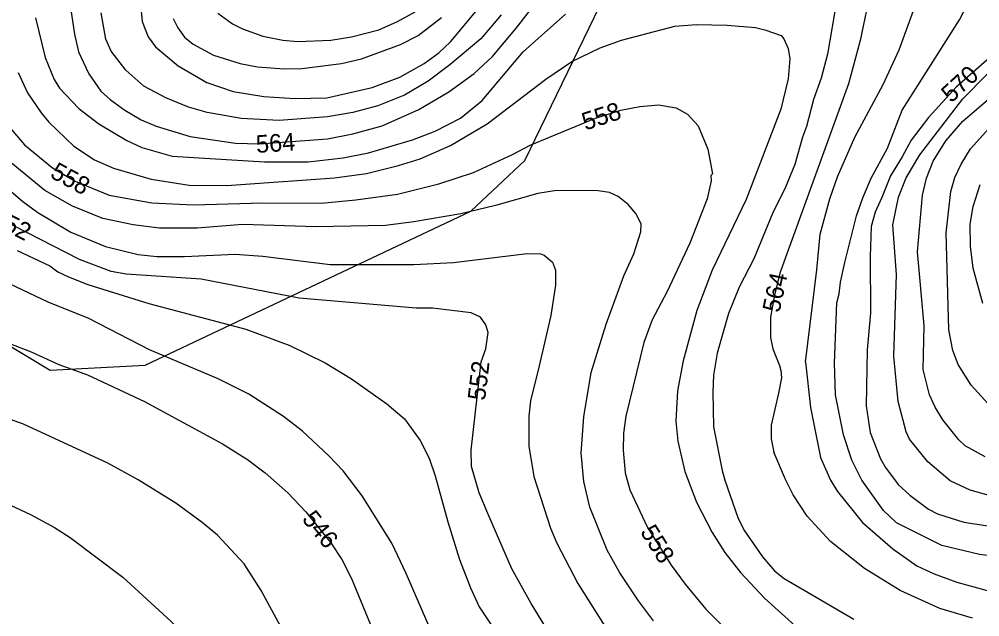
# Model space of a CAD drawing. Extents: x -709418 to -703832, y -1161719 to -1157826.
# Drawn here: x -707566.4 to -707130.3, y -1158487.9 to -1158216.5 of the extents above; entities that cross this region are included whole.
import ezdxf

# ---------------------------------------------------------------- set-up
doc = ezdxf.new("R2010")
doc.units = 0
for name, color, linetype in [('120_vrstevnice hlavní', 7, 'Continuous'), ('121_vrstevnice hlavní_popis', 7, 'Continuous'), ('122_vrstevnice základní', 7, 'Continuous'), ('514 odvodnění - LPIS', 7, 'Continuous')]:
    doc.layers.add(name, color=color, linetype=linetype)

msp = doc.modelspace()

# ---------------------------------------------------------------- linework, layer by layer
at = {"layer": '120_vrstevnice hlavní'}
for points in [[(-707496.44, -1158216.12), (-707494.44, -1158220.41), (-707491.3, -1158224.69), (-707487.44, -1158227.83), (-707478.16, -1158232.83), (-707466.16, -1158236.55), (-707458.16, -1158238.12), (-707446.16, -1158238.98), (-707438.16, -1158238.83), (-707420.15, -1158236.55), (-707411.01, -1158234.41), (-707393.3, -1158227.98), (-707385.3, -1158223.83), (-707374.72, -1158215.69)], [(-707566.88, -1158240.69), (-707562.59, -1158249.84), (-707556.45, -1158258.98), (-707553.02, -1158263.27), (-707541.59, -1158274.12), (-707532.16, -1158280.27), (-707523.59, -1158284.12), (-707506.44, -1158289.12), (-707489.3, -1158291.84), (-707472.16, -1158291.98), (-707423.3, -1158288.55), (-707408.72, -1158286.55), (-707394.15, -1158282.98), (-707384.44, -1158279.84), (-707370.58, -1158273.84), (-707354.01, -1158263.98), (-707327.29, -1158243.69), (-707315.58, -1158235.69), (-707302.72, -1158229.41), (-707293.01, -1158225.98), (-707268.72, -1158219.69), (-707259, -1158218.83), (-707245, -1158219.12), (-707232.15, -1158220.26), (-707227.86, -1158221.26), (-707220.57, -1158223.83), (-707219.29, -1158225.41), (-707217.29, -1158229.83), (-707216.57, -1158234.41), (-707217.29, -1158243.55), (-707220.72, -1158257.27), (-707236.43, -1158298.41), (-707251.86, -1158330.41), (-707258.72, -1158348.7), (-707265, -1158371.56), (-707267.58, -1158385.27), (-707268.29, -1158398.99), (-707267.43, -1158408.13), (-707264.29, -1158421.84), (-707258.86, -1158435.84), (-707251.86, -1158449.56), (-707246, -1158458.7), (-707239, -1158467.7), (-707228, -1158479.42), (-707212.57, -1158493.28)], [(-707120.85, -1158229.41), (-707141.04, -1158247.39), (-707153.6, -1158261.07), (-707161.42, -1158271.41), (-707165.61, -1158278.96), (-707170.92, -1158287.62), (-707174.83, -1158297.39), (-707177.9, -1158304.1), (-707179.63, -1158310.68)], [(-707179.63, -1158310.68), (-707180.17, -1158324.22), (-707180, -1158349.84), (-707181.43, -1158366.7), (-707181.86, -1158392.13), (-707180.14, -1158404.13), (-707175.43, -1158416.13), (-707173.14, -1158420.13), (-707167.43, -1158427.84), (-707162.14, -1158432.7), (-707153.57, -1158438.99), (-707149.57, -1158441.13), (-707137.57, -1158444.84), (-707117.57, -1158447.99)], [(-707567.3, -1158321.55), (-707552.45, -1158328.55), (-707548.88, -1158331.13), (-707544.02, -1158333.55), (-707535.3, -1158336.98)], [(-707535.3, -1158336.98), (-707507.59, -1158345.56), (-707463.59, -1158357.27), (-707443.58, -1158364.7), (-707427.58, -1158372.56), (-707415.58, -1158379.84), (-707399.58, -1158391.13), (-707391.44, -1158397.99), (-707384.44, -1158407.84), (-707380.3, -1158415.84), (-707377.58, -1158423.84), (-707371.87, -1158444.7), (-707366.58, -1158461.85), (-707361.58, -1158474.7), (-707357.58, -1158483.28), (-707305.43, -1158561.56)]]:
    msp.add_lwpolyline(points, dxfattribs=at)
at = {"layer": '122_vrstevnice základní'}
for points in [[(-707194.14, -1158341.13), (-707193.54, -1158335.89), (-707191.58, -1158326.95), (-707186.28, -1158305.72), (-707183.48, -1158297.62), (-707179.57, -1158288.68), (-707172.29, -1158274.98), (-707165.57, -1158257.84), (-707139.57, -1158216.69), (-707132.14, -1158202.41), (-707128.71, -1158194.41)], [(-707209.43, -1158372.27), (-707204.29, -1158330.28), (-707202.86, -1158314.12), (-707198.43, -1158298.12), (-707194.86, -1158288.12), (-707187, -1158270.12), (-707174.14, -1158246.12), (-707166.86, -1158230.41), (-707155.71, -1158199.55)], [(-707512.16, -1158201.55), (-707510.59, -1158217.55), (-707507.87, -1158224.41), (-707504.59, -1158228.98), (-707494.3, -1158237.69), (-707481.3, -1158245.26), (-707469.3, -1158249.26), (-707455.3, -1158251.55), (-707441.3, -1158252.55), (-707426.73, -1158252.26), (-707406.15, -1158247.55), (-707393.58, -1158242.83), (-707382.58, -1158236.55), (-707375.87, -1158231.69), (-707370.58, -1158226.69), (-707359.15, -1158212.98)], [(-707179.71, -1158202.12), (-707184.71, -1158226.12), (-707190, -1158245.84), (-707221.14, -1158331.84), (-707223.57, -1158341.84), (-707225.29, -1158351.84), (-707225.29, -1158360.98), (-707224.29, -1158366.13), (-707221.29, -1158373.7), (-707220.62, -1158376.03), (-707220.34, -1158379.38), (-707221.74, -1158386.36), (-707225.09, -1158400.88), (-707225.09, -1158407.03), (-707223.86, -1158413.13)], [(-707543.45, -1158209.26), (-707541.3, -1158223.26), (-707539.45, -1158231.26), (-707534.73, -1158241.26), (-707529.3, -1158249.12), (-707525.16, -1158252.98), (-707518.44, -1158257.84), (-707511.02, -1158262.12), (-707504.16, -1158265.12), (-707488.73, -1158269.69), (-707468.16, -1158272.84), (-707457.3, -1158273.12), (-707426.44, -1158270.84), (-707415.01, -1158268.55), (-707401.58, -1158264.84), (-707385.01, -1158257.41), (-707371.3, -1158249.41), (-707359.86, -1158241.12), (-707351.58, -1158233.41), (-707340.58, -1158220.41), (-707330.01, -1158206.69)], [(-707195.43, -1158208.41), (-707199.43, -1158232.41), (-707202.29, -1158243.26), (-707205.86, -1158252.98), (-707209, -1158265.27), (-707210.86, -1158269.98), (-707214.29, -1158282.41), (-707218.57, -1158292.7), (-707224.43, -1158304.7), (-707232.86, -1158325.27), (-707239.57, -1158338.13), (-707244.43, -1158350.13), (-707249.57, -1158368.13), (-707251.15, -1158378.13), (-707251.57, -1158385.84), (-707251.29, -1158401.56), (-707247.29, -1158421.42), (-707246, -1158425.84), (-707240, -1158443.27), (-707237.15, -1158448.84), (-707229, -1158460.7), (-707223.57, -1158466.99), (-707219.14, -1158470.42), (-707187.57, -1158488.99)], [(-707370.87, -1158237.26), (-707380.72, -1158244.55), (-707391.44, -1158250.98), (-707403.58, -1158255.84), (-707415.01, -1158258.84), (-707426.44, -1158260.84), (-707448.44, -1158262.41), (-707465.59, -1158261.55), (-707481.01, -1158258.84), (-707489.59, -1158256.41), (-707499.87, -1158252.26), (-707509.87, -1158246.83), (-707518.02, -1158239.55), (-707524.73, -1158230.98), (-707527.02, -1158225.55), (-707529.16, -1158213.55)], [(-707476.3, -1158213.69), (-707469.59, -1158218.55), (-707465.01, -1158220.83), (-707455.87, -1158224.12), (-707446.73, -1158225.98), (-707439.87, -1158226.55), (-707425.01, -1158225.98), (-707415.58, -1158224.55), (-707403.15, -1158221.26), (-707394.72, -1158217.55), (-707386.72, -1158213.12)], [(-707559.02, -1158215.83), (-707554.59, -1158233.83), (-707550.59, -1158243.84), (-707548.16, -1158247.84), (-707539.3, -1158256.98), (-707530.3, -1158263.98)], [(-707530.3, -1158263.98), (-707517.59, -1158271.55), (-707510.73, -1158274.69), (-707497.02, -1158278.69), (-707455.01, -1158281.27), (-707435.3, -1158281.27), (-707419.3, -1158279.41), (-707407.87, -1158277.12), (-707387.87, -1158271.27), (-707377.58, -1158267.27), (-707366.01, -1158261.41), (-707356.29, -1158253.41), (-707337.58, -1158231.26), (-707318.44, -1158214.12)], [(-707347.58, -1158214.55), (-707356.86, -1158225.41), (-707370.87, -1158237.26)], [(-707126.14, -1158432.84), (-707134.71, -1158430.42), (-707143.85, -1158426.13), (-707153.86, -1158417.42), (-707162.28, -1158407.27), (-707163.71, -1158403.84), (-707167.43, -1158390.13), (-707169.29, -1158369.56), (-707168.14, -1158332.41), (-707169.86, -1158309.84), (-707167.28, -1158297.27), (-707163.71, -1158288.45), (-707157.57, -1158278.12), (-707138.02, -1158252.69), (-707126.85, -1158241.24)], [(-707145.78, -1158271.73), (-707137.96, -1158262.79), (-707115.41, -1158243.48)], [(-707575.59, -1158260.12), (-707564.02, -1158273.55), (-707551.3, -1158283.98), (-707541.02, -1158289.98), (-707525.59, -1158296.41), (-707506.16, -1158299.84), (-707487.3, -1158300.84), (-707455.87, -1158299.84), (-707429.3, -1158299.98), (-707413.58, -1158298.55), (-707394.72, -1158295.98), (-707375.87, -1158291.27), (-707360.15, -1158286.12), (-707342.44, -1158277.98), (-707334.44, -1158273.69), (-707304.72, -1158261.41), (-707293.29, -1158257.84), (-707284.72, -1158256.12), (-707276.15, -1158255.41), (-707268.15, -1158256.69), (-707263, -1158259.55), (-707258.15, -1158264.84), (-707253.72, -1158275.55), (-707251.66, -1158286.71), (-707252.43, -1158287.41), (-707252.29, -1158289.84), (-707254.15, -1158298.12), (-707262, -1158318.12), (-707272.29, -1158340.13), (-707279, -1158352.98), (-707282.86, -1158363.27), (-707291.01, -1158396.7), (-707292.15, -1158404.42), (-707292.29, -1158412.13), (-707291.29, -1158422.42), (-707289.15, -1158430.13), (-707281.15, -1158447.27), (-707270.43, -1158464.42), (-707264.15, -1158472.99), (-707254.72, -1158484.42), (-707243, -1158495.99)], [(-707126.71, -1158390.99), (-707134.28, -1158382.7), (-707140.14, -1158373.27), (-707142.57, -1158366.98), (-707144.43, -1158357.56), (-707145.57, -1158313.55), (-707143.43, -1158294.7), (-707141.71, -1158288.41), (-707138.79, -1158282.34), (-707134.6, -1158275.36), (-707126.23, -1158266.14)], [(-707127.85, -1158415.27), (-707137, -1158410.27), (-707139.85, -1158407.56), (-707147.14, -1158398.42), (-707150.57, -1158392.7), (-707153.14, -1158386.99), (-707156, -1158375.56), (-707155.57, -1158355.56), (-707158.57, -1158322.12), (-707156.28, -1158296.41), (-707154.57, -1158288.7), (-707151.57, -1158280.98), (-707145.78, -1158271.73)], [(-707592.73, -1158275.41), (-707564.73, -1158299.27), (-707558.02, -1158304.27), (-707543.02, -1158313.12), (-707527.3, -1158319.7), (-707512.44, -1158323.27), (-707503.87, -1158324.27), (-707491.3, -1158324.27), (-707468.44, -1158323.12), (-707455.87, -1158324.12), (-707425.3, -1158327.84), (-707387.3, -1158327.84), (-707369.3, -1158326.98), (-707335.86, -1158322.84), (-707329.73, -1158323.09), (-707328.15, -1158323.7), (-707324.29, -1158326.84), (-707323.01, -1158330.41), (-707323.01, -1158337.27), (-707325.01, -1158350.98), (-707330.29, -1158373.84), (-707334.29, -1158389.84), (-707335.01, -1158396.7), (-707335.01, -1158410.42), (-707332.72, -1158424.13), (-707325.15, -1158447.56), (-707322.29, -1158454.42), (-707312.86, -1158472.7), (-707299.72, -1158493.28)], [(-707298.43, -1158295.12), (-707303.58, -1158294.41), (-707322.44, -1158294.27), (-707331.01, -1158295.7), (-707350.15, -1158301.12), (-707365.87, -1158304.84), (-707387.3, -1158308.55), (-707400.15, -1158310.12), (-707431.58, -1158310.84), (-707465.01, -1158309.7), (-707485.59, -1158311.41), (-707502.73, -1158311.41), (-707514.73, -1158309.84), (-707528.45, -1158306.98), (-707542.16, -1158301.41), (-707554.73, -1158294.27), (-707570.02, -1158281.69)], [(-707129, -1158345.56), (-707133.28, -1158329.55), (-707134.57, -1158319.55), (-707134.71, -1158309.55), (-707133.28, -1158301.55), (-707130.14, -1158291.55)], [(-707278.43, -1158489.71), (-707285.29, -1158480.56), (-707293.72, -1158467.85), (-707299.43, -1158457.56), (-707307.43, -1158438.13), (-707310.15, -1158426.42), (-707311.29, -1158413.56), (-707310.15, -1158396.99), (-707306.72, -1158376.99), (-707300.01, -1158354.98), (-707291.86, -1158332.98), (-707287.43, -1158322.98), (-707284.15, -1158312.98), (-707284, -1158309.41), (-707286.43, -1158304.7), (-707290.01, -1158300.7), (-707294.43, -1158296.98), (-707298.43, -1158295.12)], [(-707287.86, -1158557.28), (-707334.01, -1158481.85), (-707342.72, -1158466.13), (-707353.72, -1158440.99), (-707357.58, -1158431.56), (-707361.15, -1158419.56), (-707361.29, -1158412.13), (-707356.72, -1158372.13), (-707354.58, -1158366.13), (-707353.44, -1158358.7), (-707354.58, -1158355.27), (-707357.01, -1158351.84), (-707361.16, -1158349.8), (-707378.72, -1158347.7), (-707386.15, -1158347.7), (-707439.3, -1158343.13), (-707483.87, -1158334.55), (-707517.87, -1158332.27), (-707524.73, -1158330.98), (-707539.02, -1158325.55), (-707574.73, -1158307.27)], [(-707379.87, -1158493.28), (-707390.72, -1158468.13), (-707397.3, -1158454.42), (-707410.72, -1158432.99), (-707419.3, -1158421.56), (-707425.87, -1158414.7), (-707437.87, -1158403.56), (-707446.44, -1158396.84), (-707462.16, -1158386.7), (-707476.01, -1158379.84), (-707507.3, -1158366.56), (-707534.73, -1158352.41), (-707553.3, -1158344.98), (-707579.59, -1158332.55)], [(-707103, -1158462.99), (-707130.43, -1158459.56), (-707147.57, -1158455.42), (-707168.14, -1158445.13), (-707174, -1158439.56), (-707183.86, -1158425.84), (-707188.43, -1158416.7), (-707192.14, -1158405.27), (-707195.86, -1158386.99), (-707196.29, -1158372.7), (-707195.29, -1158345.27), (-707194.14, -1158341.13)], [(-707586.16, -1158357.84), (-707561.02, -1158367.56), (-707548.45, -1158373.27), (-707535.45, -1158377.99), (-707509.59, -1158390.13), (-707474.16, -1158409.27), (-707462.73, -1158416.42), (-707454.73, -1158422.56), (-707444.44, -1158431.56), (-707436.3, -1158440.13), (-707424.87, -1158454.27), (-707420.01, -1158461.85), (-707415.58, -1158470.42), (-707405.01, -1158496.13)], [(-707209.43, -1158372.27), (-707207.11, -1158392.82), (-707202.57, -1158415.56), (-707198.14, -1158425.84), (-707195, -1158430.99), (-707183.57, -1158444.99), (-707169.86, -1158456.99), (-707158.86, -1158464.7), (-707151, -1158468.42), (-707140.71, -1158472.13), (-707127, -1158475.85)], [(-707436.01, -1158513.85), (-707456.58, -1158475.85), (-707464.3, -1158463.85), (-707476.44, -1158450.84), (-707483.3, -1158444.99), (-707495.3, -1158436.27), (-707512.44, -1158425.7), (-707526.16, -1158418.13), (-707564.45, -1158400.41), (-707588.73, -1158391.7)], [(-707133.57, -1158488.56), (-707148.43, -1158484.13), (-707166.43, -1158475.99), (-707182.71, -1158465.99), (-707198.14, -1158453.7), (-707208.72, -1158442.13), (-707215, -1158432.42), (-707218.57, -1158425.56), (-707223.86, -1158413.13)], [(-707579.31, -1158433.13), (-707561.3, -1158441.42), (-707550.45, -1158447.27), (-707543.3, -1158451.84), (-707519.3, -1158469.85), (-707497.44, -1158489.99), (-707488.44, -1158499.42), (-707476.3, -1158514.85), (-707461.44, -1158539.56), (-707450.73, -1158554.99), (-707440.3, -1158568.42), (-707429.15, -1158580.99), (-707398.72, -1158611.42), (-707386.79, -1158626.05), (-707373.3, -1158639.57), (-707362.29, -1158649.43)]]:
    msp.add_lwpolyline(points, dxfattribs=at)
at = {"layer": '514 odvodnění - LPIS'}
msp.add_lwpolyline([(-707609.56, -1158341.44), (-707552.38, -1158375.86), (-707509.3, -1158373.52), (-707361.38, -1158303.66), (-707336.89, -1158280.69), (-707266.38, -1158135.09), (-707273.76, -1158104.25), (-707312.84, -1158044.57), (-707334.35, -1158037.93), (-707395.77, -1158043.73), (-707429.96, -1158020.74), (-707435.61, -1157988.31), (-707416.34, -1157957.55), (-707284.92, -1157925.44), (-707146.19, -1157850.62)], dxfattribs=at)

# ---------------------------------------------------------------- texts
at = {"layer": '121_vrstevnice hlavní_popis'}
for s, rotation, p in [('570', 42.5929, (-707143.31, -1158254.81)), ('558', 18.3239, (-707309.38, -1158267.08)), ('564', 3.8416, (-707458.67, -1158277.23)), ('558', 331.431, (-707552.85, -1158288.08)), ('552', 332.7708, (-707579.54, -1158309.2)), ('564', 77.8219, (-707221.31, -1158350.04)), ('552', 83.2572, (-707354.94, -1158389.9)), ('546', 308.8972, (-707438.39, -1158443.64)), ('558', 302.0256, (-707284.73, -1158449.26))]:
    msp.add_text(s, height=8, rotation=rotation, dxfattribs=at).set_placement(p)

doc.saveas('drawing.dxf')
